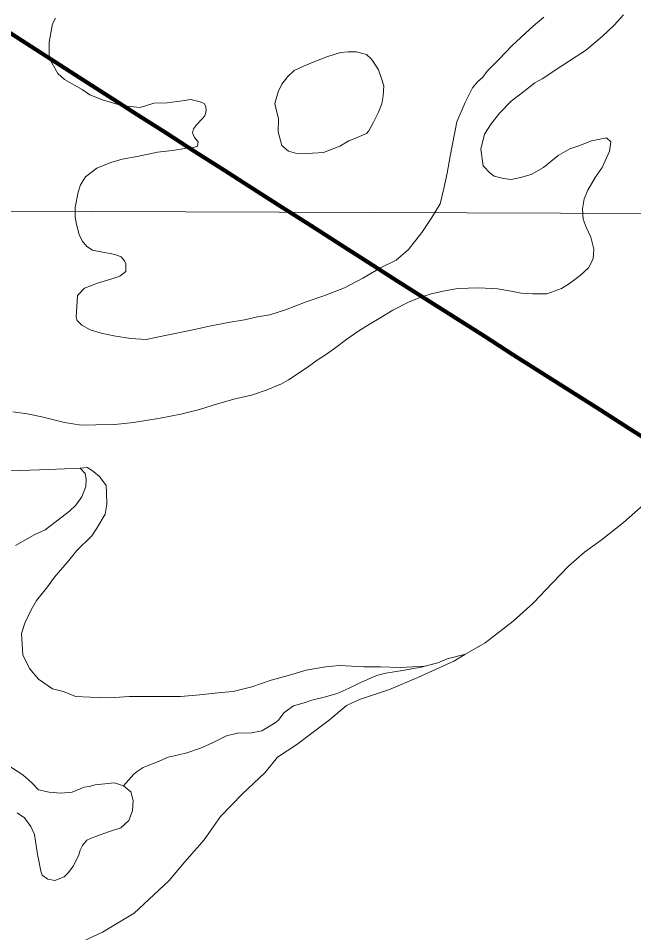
# Model space of a CAD drawing. Extents: x 553962 to 842807, y 8883888 to 9032388.
# Drawn here: x 676277 to 678839, y 8946464 to 8950270 of the extents above; entities that cross this region are included whole.
import ezdxf

# ---------------------------------------------------------------- set-up
doc = ezdxf.new("R2010")
doc.units = 0
doc.header["$LTSCALE"] = 160
for name, color, linetype, lineweight in [('2', 7, 'Continuous', 13), ('21', 7, 'Continuous', 25), ('27', 7, 'Continuous', 90), ('4', 7, 'Continuous', 13)]:
    doc.layers.add(name, color=color, linetype=linetype, lineweight=lineweight)

msp = doc.modelspace()

# ---------------------------------------------------------------- linework, layer by layer
at = {"layer": '2'}
msp.add_line((565315.3, 8949866.8), (791497.7, 8949052.2), dxfattribs=at)
at = {"layer": '21'}
msp.add_spline([(665209.5, 8949437.1), (665261.8, 8949907.3), (665888.8, 8950560.5), (666750.9, 8951187.5), (667665.3, 8951814.5), (668344.5, 8952363.1), (668788.7, 8952911.7), (669180.6, 8953564.9), (669154.4, 8954270.2), (669755.3, 8954662.1), (670486.8, 8955027.9), (671218.3, 8955785.5), (671166.1, 8956360.3), (671531.8, 8956726), (671479.6, 8956987.3), (670957.1, 8957405.3), (670695.8, 8957849.4), (671139.9, 8958502.5), (671845.3, 8959207.9), (672394, 8958789.9), (673047.1, 8959234), (673465.1, 8959834.9), (673177.7, 8960461.9), (673987.6, 8960749.3), (675163.2, 8960879.9), (676103.7, 8960906.1), (677253.2, 8961428.6), (677697.4, 8961559.2), (678115.4, 8962133.9), (678611.8, 8962369.1), (678820.8, 8962919.9), (679291, 8963704.1), (679918, 8964226.8), (679944.1, 8964697.3), (679709, 8965272.3), (679291, 8966004.2), (678115.4, 8966945.2)], degree=3, dxfattribs=at)
at = {"layer": '27'}
msp.add_spline([(637260.6, 8972975.8), (641524.5, 8971056.2), (652526.1, 8965412.7), (653164.3, 8965062.8), (670790.5, 8953770.1), (686194, 8943929.9), (696283.3, 8937647.1)], degree=3, dxfattribs=at)
at = {"layer": '4'}
for points in [[(676673.8, 8948947.7), (676621, 8948959.7), (676575.8, 8948972.8), (676541, 8948993), (676521.3, 8949012.7), (676518, 8949025.5), (676523.7, 8949116.7), (676552.7, 8949146.1), (676610.6, 8949169.4), (676661.8, 8949184.1), (676699.1, 8949196.8), (676723.9, 8949216.2), (676723.7, 8949247.9), (676719.1, 8949260.8), (676704.4, 8949276.5), (676678.1, 8949286.3), (676659.3, 8949290.8), (676627.8, 8949297), (676586.2, 8949304.8), (676561.3, 8949319.6), (676543.1, 8949343.1), (676530.1, 8949370.2), (676518.9, 8949411.2), (676513.6, 8949441.8), (676513.8, 8949482.4), (676526.2, 8949546.7), (676536.1, 8949576.7), (676556.3, 8949610.3), (676603.3, 8949646.7), (676662.5, 8949670), (676708.6, 8949683.6), (676771.2, 8949695.3), (676856.8, 8949712.6), (676919.2, 8949719.3), (676970.2, 8949727.7), (676998.2, 8949729.2), (677022.6, 8949737.2), (677025.8, 8949756.1), (677010, 8949774.5), (677002.5, 8949793), (677006.2, 8949810.6), (677018.3, 8949827.2), (677042.4, 8949851.3), (677052.6, 8949864.2), (677059, 8949884.6), (677057.6, 8949902.2), (677049.8, 8949915.1), (677034.2, 8949922), (676995.2, 8949932.3), (676949.3, 8949925), (676897, 8949918), (676841.1, 8949916.2), (676783.4, 8949899.2), (676715.2, 8949905.4), (676687.5, 8949912.7), (676627.2, 8949930), (676574.7, 8949950.9), (676542.5, 8949973.6), (676469.1, 8950015.5), (676440.8, 8950040.6), (676411, 8950095), (676405.2, 8950109.1), (676404.8, 8950171.3), (676418.9, 8950246.9), (676431.2, 8950270.6)], [(676431.2, 8950270.6), (676418.9, 8950246.9), (676404.8, 8950171.3), (676405.2, 8950109.1), (676411, 8950095), (676440.8, 8950040.6), (676469.1, 8950015.5), (676542.5, 8949973.6), (676574.7, 8949950.9), (676627.2, 8949930), (676687.5, 8949912.7), (676715.2, 8949905.4), (676783.4, 8949899.2), (676841.1, 8949916.2), (676897, 8949918), (676949.3, 8949925), (676995.2, 8949932.3), (677034.2, 8949922), (677049.8, 8949915.1), (677057.6, 8949902.2), (677059, 8949884.6), (677052.6, 8949864.2), (677042.4, 8949851.3), (677018.3, 8949827.2), (677006.2, 8949810.6)], [(678463.7, 8950275.1), (678420.5, 8950237.3), (678386.4, 8950206.8), (678331.3, 8950155.5), (678277.3, 8950097.8), (678228.7, 8950050), (678210, 8950025.3), (678187.8, 8950005.8), (678167.9, 8949981.1), (678136.9, 8949919.2), (678102.6, 8949839.3), (678074.1, 8949696.4), (678061.5, 8949625.8), (678047.8, 8949561.6), (678032.9, 8949497.4), (677997.9, 8949440.3), (677956.3, 8949378.3), (677900.6, 8949308), (677849.5, 8949262.8), (677785, 8949230.8), (677711.2, 8949189), (677634.9, 8949148.6), (677548.7, 8949114.8), (677475.5, 8949089.5), (677389.4, 8949057), (677323.9, 8949035.2), (677272.9, 8949026.9), (677217.9, 8949014.8), (677150.3, 8949004.5), (677072.3, 8948988.2), (676990.5, 8948970.8), (676894.7, 8948951.4), (676809.1, 8948932.8), (676744.5, 8948937.6), (676673.8, 8948947.7)], [(677956.3, 8949378.3), (677997.9, 8949440.3), (678032.9, 8949497.4), (678047.8, 8949561.6), (678061.5, 8949625.8), (678074.1, 8949696.4), (678102.6, 8949839.3), (678136.9, 8949919.2), (678167.9, 8949981.1), (678187.8, 8950005.8), (678210, 8950025.3), (678228.7, 8950050), (678277.3, 8950097.8), (678331.3, 8950155.5), (678386.4, 8950206.8), (678420.5, 8950237.3), (678463.7, 8950275.1)], [(678641, 8949401.2), (678628.2, 8949434.6), (678625.8, 8949476.5), (678632.4, 8949518.2), (678647.6, 8949554.4), (678677.4, 8949606.7), (678706.8, 8949648.8), (678737.1, 8949717.5), (678743.5, 8949755.3), (678725.1, 8949772.4), (678662.4, 8949759.4), (678609.7, 8949739.7), (678572.5, 8949727.1), (678524.6, 8949698.3), (678463.2, 8949648.5), (678411.4, 8949619.8), (678367.8, 8949607.4), (678328.2, 8949598.7), (678296.7, 8949603.6), (678257.7, 8949612.6), (678240.4, 8949625.8), (678212.2, 8949656), (678202, 8949724.9), (678216.9, 8949787.8), (678245.1, 8949831.2), (678280.9, 8949876.9), (678328.3, 8949924.7), (678381.7, 8949965.9), (678427.4, 8950001.1), (678457.1, 8950017.8), (678539, 8950072.1), (678598.7, 8950110.5), (678637.6, 8950135.8), (678706.9, 8950194.3), (678756.8, 8950242), (678796.4, 8950285)], [(678796.4, 8950285), (678756.8, 8950242), (678706.9, 8950194.3), (678637.6, 8950135.8), (678598.7, 8950110.5), (678539, 8950072.1), (678457.1, 8950017.8), (678427.4, 8950001.1), (678381.7, 8949965.9), (678328.3, 8949924.7), (678280.9, 8949876.9), (678245.1, 8949831.2), (678216.9, 8949787.8), (678202, 8949724.9), (678212.2, 8949656), (678240.4, 8949625.8), (678257.7, 8949612.6), (678296.7, 8949603.6), (678328.2, 8949598.7), (678367.8, 8949607.4), (678411.4, 8949619.8), (678463.2, 8949648.5), (678524.6, 8949698.3), (678572.5, 8949727.1), (678609.7, 8949739.7), (678662.4, 8949759.4), (678725.1, 8949772.4), (678743.5, 8949755.3), (678737.1, 8949717.5), (678706.8, 8949648.8), (678677.4, 8949606.7), (678647.6, 8949554.4), (678632.4, 8949518.2), (678625.8, 8949476.5), (678628.2, 8949434.6), (678641, 8949401.2), (678659.8, 8949358.6), (678673.2, 8949308.7)], [(677006.2, 8949810.6), (677002.5, 8949793), (677010, 8949774.5), (677025.8, 8949756.1), (677022.6, 8949737.2), (676998.2, 8949729.2), (676970.2, 8949727.7), (676919.2, 8949719.3), (676856.8, 8949712.6), (676771.2, 8949695.3), (676708.6, 8949683.6), (676662.5, 8949670), (676603.3, 8949646.7), (676556.3, 8949610.3), (676536.1, 8949576.7), (676526.2, 8949546.7), (676513.8, 8949482.4), (676513.6, 8949441.8), (676518.9, 8949411.2), (676530.1, 8949370.2), (676543.1, 8949343.1), (676561.3, 8949319.6), (676586.2, 8949304.8), (676627.8, 8949297), (676659.3, 8949290.8), (676678.1, 8949286.3), (676704.4, 8949276.5), (676719.1, 8949260.8), (676723.7, 8949247.9), (676723.9, 8949216.2), (676699.1, 8949196.8), (676661.8, 8949184.1), (676610.6, 8949169.4), (676552.7, 8949146.1), (676523.7, 8949116.7), (676518, 8949025.5), (676521.3, 8949012.7), (676541, 8948993), (676575.8, 8948972.8), (676621, 8948959.7), (676673.8, 8948947.7), (676744.5, 8948937.6), (676809.1, 8948932.8), (676894.7, 8948951.4), (676990.5, 8948970.8), (677072.3, 8948988.2), (677150.3, 8949004.5), (677217.9, 8949014.8), (677272.9, 8949026.9), (677323.9, 8949035.2), (677389.4, 8949057), (677475.5, 8949089.5), (677548.7, 8949114.8), (677634.9, 8949148.6), (677711.2, 8949189), (677785, 8949230.8), (677849.5, 8949262.8), (677900.6, 8949308), (677956.3, 8949378.3)], [(676254.2, 8948631.4), (676313.6, 8948624.2), (676375.3, 8948611.9), (676469.6, 8948587), (676537.7, 8948577), (676599.9, 8948577.3), (676678.6, 8948579.7), (676756.3, 8948588.3), (676867.3, 8948606), (676952.9, 8948622), (677031, 8948642.1), (677106.6, 8948664.8), (677179.7, 8948686.3), (677247.5, 8948701.7), (677309.1, 8948722.4), (677372.2, 8948748.1), (677401.9, 8948764.8), (677446.1, 8948795), (677485.1, 8948820.2), (677521.5, 8948846.8), (677559.2, 8948872.2), (677593.1, 8948896.3), (677643.8, 8948933.9), (677694.6, 8948968.9), (677741.3, 8948999), (677785.3, 8949025.3), (677835.9, 8949055.2), (677904.3, 8949089.6), (677957.1, 8949110.6), (677995.6, 8949123.2), (678051.8, 8949135.2), (678105.4, 8949144.7), (678194.4, 8949147.9), (678271.6, 8949143.9), (678328.3, 8949134.3), (678369.9, 8949126.5), (678418.1, 8949123.6), (678476.4, 8949122.8), (678538.1, 8949146), (678571.8, 8949166.3), (678616.1, 8949199.1), (678650.2, 8949230.8), (678669.3, 8949269.5), (678673.2, 8949308.7), (678659.8, 8949358.6), (678641, 8949401.2)], [(678673.2, 8949308.7), (678669.3, 8949269.5), (678650.2, 8949230.8), (678616.1, 8949199.1), (678571.8, 8949166.3), (678538.1, 8949146), (678476.4, 8949122.8), (678418.1, 8949123.6), (678369.9, 8949126.5), (678328.3, 8949134.3), (678271.6, 8949143.9), (678194.4, 8949147.9), (678105.4, 8949144.7), (678051.8, 8949135.2), (677995.6, 8949123.2), (677957.1, 8949110.6), (677904.3, 8949089.6), (677835.9, 8949055.2), (677785.3, 8949025.3), (677741.3, 8948999), (677694.6, 8948968.9), (677643.8, 8948933.9), (677593.1, 8948896.3), (677559.2, 8948872.2), (677521.5, 8948846.8), (677485.1, 8948820.2), (677446.1, 8948795), (677401.9, 8948764.8), (677372.2, 8948748.1), (677309.1, 8948722.4), (677247.5, 8948701.7), (677179.7, 8948686.3), (677106.6, 8948664.8), (677031, 8948642.1), (676952.9, 8948622), (676867.3, 8948606), (676756.3, 8948588.3), (676678.6, 8948579.7), (676599.9, 8948577.3), (676537.7, 8948577), (676469.6, 8948587), (676375.3, 8948611.9), (676313.6, 8948624.2), (676254.2, 8948631.4)], [(676235.4, 8948385.9), (676286.2, 8948388), (676403.1, 8948392.7), (676533.9, 8948397), (676565.2, 8948400.8), (676590.5, 8948382.3), (676615.2, 8948362.4), (676641.8, 8948326), (676643.3, 8948296.7), (676645.4, 8948248.4), (676638.8, 8948205.5), (676603.8, 8948147.2), (676582.4, 8948116.2), (676520.6, 8948054.9), (676487.4, 8948013), (676427.9, 8947944), (676394.6, 8947898.2), (676352.2, 8947846.5), (676330.5, 8947807.9), (676303.2, 8947751.8), (676290.2, 8947709.1), (676296, 8947620.1), (676323.2, 8947563.3), (676360.9, 8947518.8), (676419.1, 8947478.7), (676463.2, 8947468.3), (676515.7, 8947447.4), (676575.2, 8947444.1), (676656.3, 8947441.2), (676739, 8947447.2), (676826.6, 8947447.9), (676906.5, 8947447.6), (676952.1, 8947447.3), (677032.3, 8947454.6)], [(676265.1, 8948075.3), (676297.4, 8948093.2), (676342.8, 8948120.8), (676387.9, 8948140.8), (676459.6, 8948195.4), (676489.6, 8948218.4), (676515.8, 8948244.1), (676541.2, 8948278.8), (676557.9, 8948321.3), (676559, 8948351.7), (676554.8, 8948376), (676533.9, 8948397), (676403.1, 8948392.7), (676286.2, 8948388), (676235.4, 8948385.9)], [(676323.2, 8947563.3), (676296, 8947620.1), (676290.2, 8947709.1), (676303.2, 8947751.8), (676330.5, 8947807.9), (676352.2, 8947846.5), (676394.6, 8947898.2), (676427.9, 8947944), (676487.4, 8948013), (676520.6, 8948054.9), (676582.4, 8948116.2), (676603.8, 8948147.2), (676638.8, 8948205.5), (676645.4, 8948248.4), (676643.3, 8948296.7), (676641.8, 8948326), (676615.2, 8948362.4), (676590.5, 8948382.3), (676565.2, 8948400.8), (676533.9, 8948397), (676554.8, 8948376), (676559, 8948351.7), (676557.9, 8948321.3), (676541.2, 8948278.8), (676515.8, 8948244.1), (676489.6, 8948218.4), (676459.6, 8948195.4), (676387.9, 8948140.8), (676342.8, 8948120.8), (676297.4, 8948093.2), (676265.1, 8948075.3)], [(678500.2, 8947920.3), (678567.4, 8947990.2), (678633.4, 8948047.3), (678703.2, 8948098.2), (678795.8, 8948171.9), (678879.5, 8948244.3)], [(677032.3, 8947454.6), (677121.4, 8947464.2), (677171, 8947467.5), (677249.1, 8947487.6), (677330, 8947515.2), (677405.6, 8947536.6), (677474.8, 8947557), (677555.3, 8947570.7), (677613.8, 8947576.2), (677715.1, 8947570.1), (677784.9, 8947570.2), (677866, 8947567.3), (677918.1, 8947570.6), (677969.4, 8947573.4), (678022.7, 8947587.2), (678061.3, 8947603.6), (678133, 8947621.4), (678136.2, 8947621.6), (678219.8, 8947671.2), (678336.5, 8947760.2), (678420.3, 8947836.4), (678500.2, 8947920.3)], [(676463.8, 8946390.2), (676627.5, 8946466.5), (676759.4, 8946545.3), (676902.8, 8946680), (676970, 8946758.8), (677049.9, 8946850.2), (677118.4, 8946948.1), (677208.5, 8947040.8), (677304.9, 8947131), (677355.6, 8947194.5), (677435.6, 8947247.9), (677572.6, 8947349.6), (677643.6, 8947409.3), (677696.9, 8947434.7), (677822.6, 8947476.7), (677939.3, 8947526.3), (678089.1, 8947593.7), (678136.2, 8947621.6), (678133, 8947621.4), (678061.3, 8947603.6), (678022.7, 8947587.2), (677953.6, 8947569.3), (677875.7, 8947555.6), (677806.8, 8947544.1), (677768.4, 8947535.3), (677689.8, 8947500), (677653.6, 8947482.2), (677603.4, 8947459.9), (677549.5, 8947444), (677498.4, 8947431.9), (677466.2, 8947420.3), (677422.7, 8947407.9), (677382.3, 8947378.9), (677359.7, 8947349.2), (677345.3, 8947337), (677290.9, 8947304.7), (677247.5, 8947296.1), (677189, 8947294.3), (677143, 8947283.3), (677082.3, 8947253.7), (677034.6, 8947232.5), (676978.1, 8947212.9), (676943.6, 8947204), (676900.1, 8947194.1), (676853.7, 8947174.2), (676810, 8947158), (676797.1, 8947152.1), (676771.1, 8947135.2), (676758.1, 8947124.3), (676714.5, 8947075.1), (676745.3, 8947051.1), (676754.2, 8947014), (676752.7, 8946971), (676737.3, 8946930.9), (676703.2, 8946900.4), (676651.9, 8946884.4), (676586.4, 8946860.1), (676561.9, 8946849.5), (676543.4, 8946827.4), (676533.8, 8946807.4), (676528, 8946788.6), (676506.1, 8946742.4), (676484.8, 8946712.7), (676467.7, 8946696.8), (676429.1, 8946681.7), (676400.1, 8946686.5), (676376.6, 8946703.8), (676370.9, 8946720.5), (676362.2, 8946764), (676356.8, 8946789.5), (676344.5, 8946872.4), (676329.2, 8946905.9), (676302.6, 8946942.4), (676271.6, 8946962.5)], [(677689.8, 8947500), (677768.4, 8947535.3), (677806.8, 8947544.1), (677875.7, 8947555.6), (677953.6, 8947569.3), (677969.4, 8947573.4), (677918.1, 8947570.6), (677866, 8947567.3), (677784.9, 8947570.2), (677715.1, 8947570.1), (677613.8, 8947576.2), (677555.3, 8947570.7), (677474.8, 8947557), (677405.6, 8947536.6), (677330, 8947515.2), (677249.1, 8947487.6), (677171, 8947467.5), (677121.4, 8947464.2), (677032.3, 8947454.6), (676952.1, 8947447.3), (676906.5, 8947447.6), (676826.6, 8947447.9), (676739, 8947447.2), (676656.3, 8947441.2), (676575.2, 8947444.1), (676515.7, 8947447.4), (676463.2, 8947468.3), (676419.1, 8947478.7), (676360.9, 8947518.8), (676323.2, 8947563.3)], [(676232.9, 8947161.8), (676294.9, 8947121.6), (676333.1, 8947088.5), (676361.2, 8947058.3), (676405.3, 8947049.2), (676453.3, 8947044.9), (676500.4, 8947049.6), (676550.6, 8947069.4), (676572.3, 8947072.5), (676596.6, 8947079.2), (676676.9, 8947087.8), (676714.5, 8947075.1), (676758.1, 8947124.3), (676771.1, 8947135.2), (676797.1, 8947152.1), (676810, 8947158), (676853.7, 8947174.2), (676900.1, 8947194.1), (676943.6, 8947204), (676978.1, 8947212.9), (677034.6, 8947232.5), (677082.3, 8947253.7), (677143, 8947283.3), (677189, 8947294.3), (677247.5, 8947296.1), (677290.9, 8947304.7), (677345.3, 8947337), (677359.7, 8947349.2), (677382.3, 8947378.9), (677422.7, 8947407.9), (677466.2, 8947420.3), (677498.4, 8947431.9), (677549.5, 8947444), (677603.4, 8947459.9), (677653.6, 8947482.2), (677689.8, 8947500)], [(676271.6, 8946962.5), (676302.6, 8946942.4), (676329.2, 8946905.9), (676344.5, 8946872.4), (676356.8, 8946789.5), (676362.2, 8946764), (676370.9, 8946720.5), (676376.6, 8946703.8), (676400.1, 8946686.5), (676429.1, 8946681.7), (676467.7, 8946696.8), (676484.8, 8946712.7), (676506.1, 8946742.4), (676528, 8946788.6), (676533.8, 8946807.4), (676543.4, 8946827.4), (676561.9, 8946849.5), (676586.4, 8946860.1), (676651.9, 8946884.4), (676703.2, 8946900.4), (676737.3, 8946930.9), (676752.7, 8946971), (676754.2, 8947014), (676745.3, 8947051.1), (676714.5, 8947075.1), (676676.9, 8947087.8), (676596.6, 8947079.2), (676572.3, 8947072.5), (676550.6, 8947069.4), (676500.4, 8947049.6), (676453.3, 8947044.9), (676405.3, 8947049.2), (676361.2, 8947058.3), (676333.1, 8947088.5), (676294.9, 8947121.6), (676232.9, 8947161.8)]]:
    msp.add_lwpolyline(points, dxfattribs=at)
for points in [[(677755.6, 8949838.3), (677776.1, 8949879.4), (677790, 8949914.5), (677795, 8949947.3), (677797.7, 8949989), (677787.5, 8950023.7), (677776, 8950055.8), (677754.3, 8950090.8), (677744.6, 8950102.6), (677726.2, 8950119.7), (677684.7, 8950130), (677650.4, 8950130), (677618.6, 8950127.3), (677560.9, 8950109), (677511, 8950090.7), (677463.4, 8950070.2), (677425.7, 8950052.9), (677398.2, 8950027.2), (677374.2, 8949996.3), (677357.9, 8949963.9), (677344.7, 8949914.9), (677352.3, 8949879.1), (677360.3, 8949853.5), (677358.4, 8949797.7), (677374.1, 8949740.1), (677401.2, 8949716.3), (677440.1, 8949706), (677501.1, 8949709), (677546.9, 8949711.2), (677615.1, 8949737.9), (677652.6, 8949759.5), (677678.3, 8949770), (677726, 8949789.8), (677736.5, 8949800.9)], [(677615.1, 8949737.9), (677546.9, 8949711.2), (677501.1, 8949709), (677440.1, 8949706), (677401.2, 8949716.3), (677374.1, 8949740.1), (677358.4, 8949797.7), (677360.3, 8949853.5), (677352.3, 8949879.1), (677344.7, 8949914.9), (677357.9, 8949963.9), (677374.2, 8949996.3), (677398.2, 8950027.2), (677425.7, 8950052.9), (677463.4, 8950070.2), (677511, 8950090.7), (677560.9, 8950109), (677618.6, 8950127.3), (677650.4, 8950130), (677684.7, 8950130), (677726.2, 8950119.7), (677744.6, 8950102.6), (677754.3, 8950090.8), (677776, 8950055.8), (677787.5, 8950023.7), (677797.7, 8949989), (677795, 8949947.3), (677790, 8949914.5), (677776.1, 8949879.4), (677755.6, 8949838.3), (677736.5, 8949800.9), (677726, 8949789.8), (677678.3, 8949770), (677652.6, 8949759.5)]]:
    msp.add_lwpolyline(points, close=True, dxfattribs=at)

doc.saveas('drawing.dxf')
